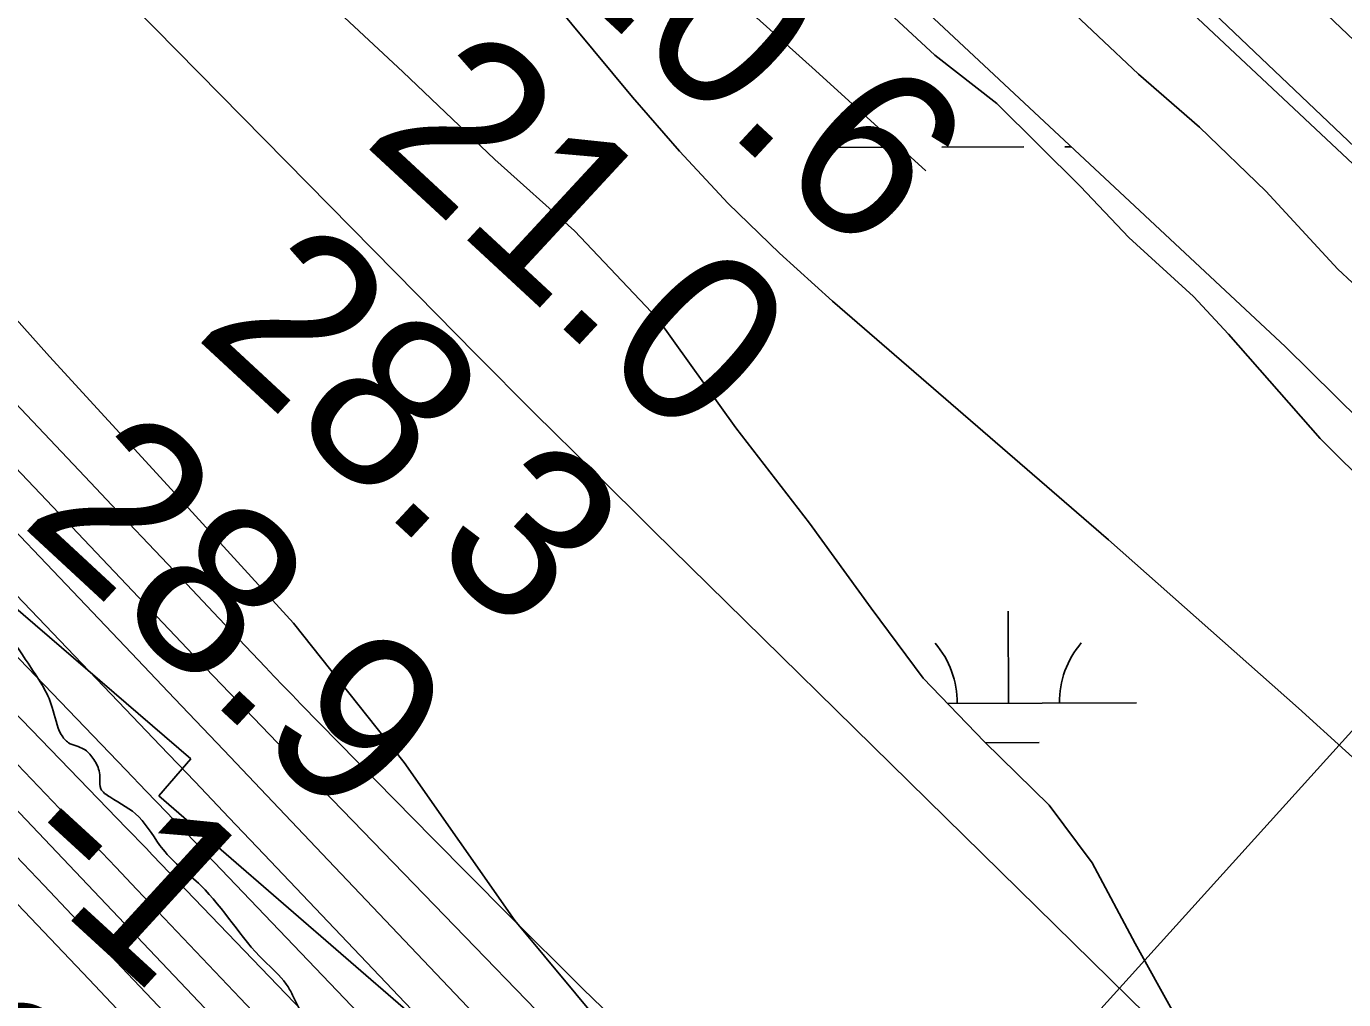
# Model space of a CAD drawing. Extents: x 3355677 to 3393573, y 612928 to 638357.
# Drawn here: x 3378130 to 3378644, y 618655 to 619035 of the extents above; entities that cross this region are included whole.
import ezdxf

# ---------------------------------------------------------------- set-up
doc = ezdxf.new("R2010")
doc.units = 0
for name, color, linetype in [('V-FLOD-BASE', 7, 'Continuous'), ('V-LEVE-TOET', 7, 'Continuous'), ('V-RIVR-EDGE', 7, 'Continuous'), ('V-RIVR-RANG', 7, 'Continuous'), ('V-RRAP-RVMT', 7, 'Continuous'), ('V-SITE-VEGE', 7, 'Continuous'), ('V-SURV-LINE', 7, 'Continuous'), ('V-TOPO-DPTH', 7, 'Continuous'), ('V-TOPO-MAJR', 7, 'Continuous'), ('V-TOPO-MINR', 7, 'Continuous'), ('V-TOPO-WATR', 7, 'Continuous'), ('V-WETL-SWMP', 7, 'Continuous')]:
    doc.layers.add(name, color=color, linetype=linetype)

msp = doc.modelspace()

# ---------------------------------------------------------------- linework, layer by layer
at = {"layer": 'V-FLOD-BASE'}
msp.add_lwpolyline([(3377527.06, 620096.26), (3377562.74, 620069.31), (3377606.15, 620033.35), (3377649.58, 619993.9), (3377770.8, 619874.81), (3377855.65, 619782.67), (3377939.06, 619696.8), (3378076.47, 619551.33), (3378130.47, 619491.75), (3378192.85, 619428.04), (3378323.92, 619293.69), (3378398.89, 619222.39), (3378555.85, 619067.99), (3378653.93, 618975.93), (3378718.38, 618915.01), (3378789.13, 618850.65), (3378852.2, 618788.34), (3378916.69, 618721.85), (3378903.81, 618662.56)], dxfattribs=at)
at = {"layer": 'V-LEVE-TOET'}
msp.add_lwpolyline([(3377806.33, 619791.77), (3377844.19, 619750.2), (3377891.88, 619698.23), (3377964.1, 619622.03), (3378007.56, 619576.32), (3378069.94, 619513.3), (3378109.91, 619470.34), (3378146.4, 619427.37), (3378165.32, 619408.67), (3378216.47, 619358.82), (3378273.96, 619298.56), (3378330.74, 619240.38), (3378376.96, 619201.64), (3378401.5, 619174.62), (3378446.36, 619129.61), (3378487.69, 619090.84), (3378532.55, 619046.53), (3378564.07, 619016.76), (3378587.89, 618996), (3378613.81, 618971.08), (3378641.86, 618940.59), (3378664.28, 618919.83)], dxfattribs=at)
at = {"layer": 'V-RIVR-EDGE'}
msp.add_spline([(3378516.49, 618361.05), (3378507.6, 618370.69), (3378490.73, 618386.23), (3378471.74, 618402.14), (3378446.08, 618427.92), (3378423.59, 618453.7), (3378402.15, 618477.72), (3378364.89, 618515.51), (3378349.43, 618530.35), (3378342.04, 618535.3), (3378334.65, 618539.2), (3378327.62, 618546.97), (3378322.71, 618554.38), (3378318.84, 618559.67), (3378306.54, 618572.39), (3378288.96, 618586.53), (3378281.23, 618596.41), (3378275.96, 618603.83), (3378258.04, 618621.84), (3378254.18, 618629.96), (3378247.86, 618638.78), (3378236.96, 618650.79), (3378233.81, 618657.14), (3378231.35, 618661.38), (3378222.57, 618670.56), (3378197.97, 618699.87), (3378183.21, 618714), (3378173.72, 618726.71), (3378162.47, 618734.49), (3378158.95, 618737.67), (3378158.61, 618741.54), (3378158.26, 618744.72), (3378155.81, 618749.66), (3378152.29, 618753.19), (3378146.31, 618755.67), (3378143.5, 618758.85), (3378140, 618769.43), (3378130.53, 618786.72), (3378121.05, 618799.43), (3378116.48, 618802.96), (3378111.54, 618803.33), (3378106.96, 618803.69), (3378107.68, 618808.27), (3378105.22, 618811.8), (3378096.08, 618818.87), (3378090.1, 618823.82), (3378078.84, 618830.54), (3378077.08, 618832.66), (3378071.83, 618844.3), (3378067.97, 618853.12), (3378067.98, 618856.29), (3378066.58, 618858.76), (3378058.13, 618863.01), (3378052.16, 618871.83), (3378044.1, 618888.77), (3378037.43, 618898.65), (3378027.59, 618911.01), (3378012.81, 618918.45), (3378000.84, 618924.11), (3377993.11, 618932.59), (3377988.55, 618941.06), (3377985.4, 618949.52), (3377982.24, 618954.46), (3377974.51, 618963.29), (3377969.24, 618967.89), (3377966.79, 618973.88), (3377960.81, 618977.77), (3377955.52, 618978.84), (3377954.83, 618983.07), (3377951.31, 618985.9), (3377937.58, 618991.22), (3377933.72, 618995.46), (3377918.25, 619012.76), (3377900.33, 619032.19), (3377899.99, 619037.47), (3377897.54, 619041.71), (3377893.67, 619045.59), (3377886.27, 619044.91), (3377882.39, 619044.92), (3377878.87, 619047.39), (3377875.72, 619053.74), (3377866.93, 619063.28), (3377843.02, 619083.78), (3377840.22, 619089.42), (3377839.18, 619096.12), (3377836.71, 619097.89), (3377833.19, 619098.25), (3377832.49, 619100.01), (3377831.44, 619103.89), (3377828.98, 619106.01), (3377820.18, 619110.97), (3377809.64, 619121.21), (3377795.58, 619135.69), (3377778.71, 619154.76), (3377773.79, 619160.41), (3377758.67, 619171.37), (3377751.64, 619178.79), (3377734.41, 619195.04), (3377715.08, 619215.53), (3377698.93, 619236.36), (3377689.44, 619246.6), (3377686.28, 619253.66), (3377675.73, 619259.67), (3377669.05, 619265.33), (3377666.24, 619269.92), (3377662.02, 619272.39), (3377656.38, 619274.17), (3377649.7, 619279.47), (3377628.6, 619296.08), (3377619.46, 619304.56), (3377610.32, 619314.45), (3377594.85, 619326.47), (3377585.71, 619336.01), (3377577.62, 619344.49), (3377561.44, 619355.45), (3377551.95, 619364.63), (3377544.22, 619374.17), (3377540.72, 619384.04), (3377539.32, 619385.81), (3377536.15, 619386.87), (3377528.75, 619389.01), (3377525.59, 619391.83), (3377523.49, 619398.53), (3377519.99, 619409.11), (3377509.1, 619421.12), (3377504.18, 619425.71), (3377489.74, 619431.04), (3377482.35, 619435.28), (3377478.49, 619440.93), (3377476.38, 619443.05), (3377471.46, 619446.94), (3377465.14, 619455.41), (3377463.39, 619460), (3377454.25, 619470.59), (3377432.47, 619495.66), (3377419.12, 619513.31), (3377396.28, 619540.15), (3377376.96, 619562.4), (3377360.09, 619581.12), (3377353.41, 619589.94), (3377348.5, 619598.76), (3377341.83, 619607.59), (3377323.55, 619623.49), (3377313.35, 619633.38), (3377305.61, 619638.33), (3377297.52, 619644.7), (3377297.53, 619647.87), (3377297.54, 619650.69), (3377294.03, 619656.69), (3377285.24, 619666.58), (3377279.28, 619677.16), (3377274.01, 619683.52), (3377265.56, 619688.47), (3377258.89, 619694.83), (3377253.62, 619705.06), (3377251.89, 619714.93), (3377248.03, 619720.93), (3377245.57, 619724.46), (3377241.7, 619727.64), (3377232.89, 619728.37), (3377223.38, 619730.86), (3377212.47, 619733.35), (3377204.37, 619737.6), (3377200.86, 619740.08), (3377195.22, 619741.15), (3377185.71, 619741.17), (3377172.33, 619748.61), (3377155.8, 619761.33), (3377143.16, 619778.28), (3377132.62, 619792.4), (3377131.93, 619797.33), (3377130.18, 619802.27), (3377123.51, 619811.1), (3377116.49, 619822.04), (3377110.17, 619832.98), (3377098.6, 619854.85), (3377095.09, 619862.97), (3377087.73, 619876.73), (3377081.41, 619884.85), (3377075.78, 619891.2), (3377063.5, 619909.91), (3377063.15, 619913.08), (3377058.59, 619921.55), (3377041.74, 619947.67), (3377035.78, 619957.9), (3377024.88, 619970.26), (3377017.51, 619982.26), (3377008.73, 619991.09), (3377000.99, 619999.22), (3376998.89, 620003.1), (3376997.85, 620008.39), (3376993.28, 620014.39), (3376981.69, 620029.57), (3376966.57, 620041.59), (3376947.93, 620056.08), (3376931.04, 620066.69), (3376914.5, 620075.54), (3376905.71, 620081.91), (3376896.22, 620095.67), (3376889.56, 620109.08), (3376877.63, 620128.14), (3376863.24, 620153.19), (3376850.61, 620175.78), (3376840.44, 620195.18), (3376834.13, 620206.12), (3376830.62, 620213.88), (3376827.11, 620219.88), (3376766.3, 620280.64), (3376733.96, 620311.73), (3376710.76, 620332.22), (3376680.51, 620356.61), (3376664.69, 620368.98), (3376652.37, 620376.06), (3376623.52, 620393.4), (3376605.58, 620405.78), (3376585.52, 620418.86), (3376578.14, 620424.17), (3376571.8, 620428.06), (3376565.46, 620427.02), (3376541.18, 620440.12), (3376536.96, 620446.47), (3376535.22, 620453.17), (3376537.71, 620461.97), (3376537.72, 620466.2), (3376535.61, 620469.03), (3376529.98, 620470.8), (3376523.63, 620470.11), (3376520.11, 620471.53), (3376509.21, 620481.07), (3376501.13, 620489.55), (3376495.52, 620499.78), (3376489.55, 620510.72), (3376487.1, 620514.95), (3376486.05, 620518.13), (3376484.29, 620520.6), (3376464.95, 620537.91), (3376449.83, 620547.47), (3376433.64, 620556.31), (3376408.32, 620577.17), (3376393.54, 620585.66), (3376376.29, 620593.81), (3376351.66, 620606.2), (3376335.11, 620613.29), (3376324.56, 620620.01), (3376307.31, 620625.34), (3376296.04, 620630.65), (3376270.36, 620648.34), (3376252.78, 620662.12), (3376242.94, 620672.72), (3376238.01, 620675.9), (3376233.43, 620676.62), (3376229.56, 620679.09), (3376210.93, 620695.35), (3376192.64, 620709.84), (3376157.47, 620736.71), (3376139.88, 620750.14), (3376127.93, 620761.8), (3376118.44, 620769.58), (3376106.12, 620776.3), (3376072.01, 620806.34), (3376048.47, 620834.23), (3376004.89, 620878.04), (3375983.1, 620902.76), (3375960.97, 620929.59), (3375953.95, 620939.83), (3375949.03, 620948.3), (3375944.83, 620957.82), (3375936.05, 620971.59), (3375912.87, 621001.6), (3375906.89, 621006.9), (3375899.52, 621016.43), (3375896.01, 621023.48), (3375881.26, 621042.55), (3375856.32, 621075.38), (3375835.59, 621097.28), (3375809.57, 621122.72), (3375786.01, 621142.15), (3375742.74, 621169.75), (3375706.5, 621193.09), (3375654.8, 621233.74), (3375605.57, 621273.68), (3375571.82, 621307.24), (3375559.88, 621321.37), (3375554.61, 621330.89), (3375550.75, 621336.89), (3375547.94, 621339.72), (3375541.25, 621342.56), (3375536.33, 621345.74), (3375533.51, 621347.86), (3375528.24, 621352.81), (3375524.03, 621359.16), (3375521.22, 621361.99), (3375518.76, 621365.16), (3375514.54, 621369.76), (3375499.05, 621375.43), (3375478.63, 621382.53), (3375451.52, 621393.17), (3375434.62, 621398.5), (3375424.77, 621404.51), (3375412.44, 621407.36), (3375405.76, 621410.55), (3375395.2, 621414.45), (3375385.69, 621417.29), (3375374.07, 621420.49), (3375363.5, 621420.87), (3375351.51, 621419.14), (3375336.69, 621411.07), (3375326.11, 621405.81), (3375315.54, 621405.48), (3375306.73, 621408.33), (3375297.58, 621412.93), (3375285.62, 621419.3), (3375281.41, 621425.65), (3375276.14, 621431.66), (3375271.91, 621433.78), (3375264.16, 621435.21), (3375259.93, 621435.22), (3375254.65, 621435.24), (3375251.48, 621435.24), (3375245.49, 621436.31), (3375239.86, 621437.74), (3375215.21, 621444.49), (3375187.39, 621452.67), (3375156.75, 621461.2), (3375150.77, 621464.74), (3375147.25, 621465.8), (3375142.67, 621466.87), (3375137.39, 621467.94), (3375132.1, 621468.31), (3375129.64, 621468.32), (3375105.35, 621477.18), (3375084.93, 621485.69), (3375080.36, 621489.23), (3375075.08, 621491.35), (3375067.33, 621492.43), (3375058.88, 621497.03), (3375037.06, 621506.95), (3374951.91, 621556.5), (3374890.69, 621595.76), (3374838.99, 621635), (3374815.41, 621649.51), (3374801.34, 621657.65)], degree=3, dxfattribs=at)
at = {"layer": 'V-RIVR-RANG'}
msp.add_line((3378769.29, 618895.28), (3378286.13, 618360.45), dxfattribs=at)
at = {"layer": 'V-RRAP-RVMT'}
for p, q in [((3378194.08, 618749.38), (3378112.77, 618819.29)), ((3378181.61, 618734.94), (3378194.08, 618749.38)), ((3378278.98, 618650.62), (3378181.61, 618734.94))]:
    msp.add_line(p, q, dxfattribs=at)
at = {"layer": 'V-SITE-VEGE'}
for p, q in [((3378453.02, 619053.45), (3378484.57, 619024.14)), ((3378484.57, 619024.14), (3378508.75, 619005.31)), ((3378508.75, 619005.31), (3378541.35, 618972.85)), ((3378138.9, 618906.52), (3378079.59, 618972.8)), ((3378541.35, 618972.85), (3378560.28, 618952.96)), ((3378560.28, 618952.96), (3378585.52, 618929.93)), ((3378585.52, 618929.93), (3378599.2, 618915.27)), ((3378599.2, 618915.27), (3378634.97, 618874.43)), ((3378185.01, 618856.22), (3378138.9, 618906.52)), ((3378634.97, 618874.43), (3378711.74, 618798.01)), ((3378234.13, 618802.36), (3378185.01, 618856.22)), ((3378277.3, 618747.88), (3378234.13, 618802.36)), ((3378320.51, 618686.26), (3378277.3, 618747.88)), ((3378364.86, 618632.97), (3378320.51, 618686.26))]:
    msp.add_line(p, q, dxfattribs=at)
at = {"layer": 'V-SURV-LINE'}
for points in [[(3378407.35, 619258.99), (3378910.2, 618780.85)], [(3378889.54, 618759.1), (3378386.69, 619237.24)]]:
    msp.add_lwpolyline(points, dxfattribs=at)
at = {"layer": 'V-TOPO-DPTH'}
for points in [[(3378514.15, 618361.04), (3378556.16, 618361.15), (3378222.56, 618712.12), (3378209.07, 618726.29), (3378195.58, 618740.46), (3378182.07, 618754.61), (3378168.56, 618768.76), (3377994.99, 618950.3), (3377937.03, 619010.72), (3377878.95, 619071.02), (3377820.68, 619131.14), (3377762.28, 619191.13), (3377673.92, 619281.62), (3377659.61, 619296.27), (3377645.29, 619310.92), (3377630.96, 619325.57), (3377616.64, 619340.21), (3377422.93, 619538.09), (3377378.33, 619584.6), (3377334.39, 619631.71), (3377291.44, 619679.73), (3377249.15, 619728.35), (3377196.86, 619789.73), (3376629.45, 620400.83)], [(3378476.02, 618360.94), (3378448.01, 618390.37), (3378375.02, 618467.18), (3378302.07, 618544.02), (3378204.39, 618646.98), (3378180.3, 618672.37), (3378156.2, 618697.74), (3378132.09, 618723.11), (3378107.97, 618748.46), (3378083.82, 618773.79), (3378059.62, 618799.07), (3378035.36, 618824.29), (3378011.06, 618849.47), (3377654.1, 619218.36), (3377630.45, 619242.73), (3377606.74, 619267.05), (3377582.95, 619291.29), (3377559.11, 619315.48), (3377535.23, 619339.63), (3377511.35, 619363.79), (3377487.48, 619387.94), (3377463.6, 619412.1), (3377132.12, 619747.52), (3377122.42, 619757.43)], [(3377466.88, 619440.83), (3377519.02, 619389.18), (3377617.86, 619291.46), (3377620.62, 619288.72), (3377623.38, 619285.98), (3377626.12, 619283.22), (3377628.86, 619280.46), (3377646.88, 619262.23), (3377658.6, 619250.33), (3377670.29, 619238.4), (3377681.95, 619226.43), (3377693.57, 619214.44), (3378168.96, 618722.35), (3378171.5, 618719.72), (3378174.03, 618717.08), (3378176.57, 618714.45), (3378179.1, 618711.81), (3378231.29, 618657.46), (3378259.89, 618627.62), (3378288.48, 618597.77), (3378317.03, 618567.88), (3378345.56, 618537.98), (3378514.15, 618361.04)], [(3377466.88, 619440.83), (3377519.02, 619389.18), (3377617.86, 619291.46), (3377620.62, 619288.72), (3377623.38, 619285.98), (3377626.12, 619283.22), (3377628.86, 619280.46), (3377646.88, 619262.23), (3377658.6, 619250.33), (3377670.29, 619238.4), (3377681.95, 619226.43), (3377693.57, 619214.44), (3378168.96, 618722.35), (3378171.5, 618719.72), (3378174.03, 618717.08), (3378176.57, 618714.45), (3378179.1, 618711.81), (3378231.29, 618657.46), (3378259.89, 618627.62), (3378288.48, 618597.77), (3378317.03, 618567.88), (3378345.56, 618537.98), (3378514.15, 618361.04)], [(3377424.98, 619418.97), (3377480.69, 619362.78), (3377549.54, 619293.5), (3377570.85, 619271.97), (3377592.09, 619250.38), (3377613.25, 619228.7), (3377634.34, 619206.95), (3377810.89, 619024.16), (3377865.93, 618966.98), (3377920.83, 618909.68), (3377975.55, 618852.2), (3378030.14, 618794.6), (3378108.77, 618711.35), (3378123.95, 618695.28), (3378139.13, 618679.22), (3378154.32, 618663.17), (3378169.52, 618647.12), (3378440.7, 618360.85), (3378476.02, 618360.94)], [(3378403.35, 618360.75), (3378440.7, 618360.85), (3378169.52, 618647.12), (3378154.32, 618663.17), (3378139.13, 618679.22), (3378123.95, 618695.28), (3378108.77, 618711.35), (3378030.14, 618794.6), (3377975.55, 618852.2), (3377920.83, 618909.68), (3377865.93, 618966.98), (3377810.89, 619024.16), (3377634.34, 619206.95), (3377613.25, 619228.7), (3377592.09, 619250.38), (3377570.85, 619271.97), (3377549.54, 619293.5), (3377480.69, 619362.78), (3377424.98, 619418.97)], [(3378514.15, 618361.04), (3378476.02, 618360.94), (3378448.01, 618390.37), (3378375.02, 618467.18), (3378302.07, 618544.02), (3378204.39, 618646.98), (3378180.3, 618672.37), (3378156.2, 618697.74), (3378132.09, 618723.11), (3378107.97, 618748.46), (3378083.82, 618773.79), (3378059.62, 618799.07), (3378035.36, 618824.29), (3378011.06, 618849.47), (3377654.1, 619218.36), (3377630.45, 619242.73), (3377606.74, 619267.05), (3377582.95, 619291.29), (3377559.11, 619315.48), (3377535.23, 619339.63), (3377511.35, 619363.79), (3377487.48, 619387.94), (3377463.6, 619412.1)]]:
    msp.add_lwpolyline(points, dxfattribs=at)
at = {"layer": 'V-TOPO-MAJR'}
for points in [[(3377459.24, 619914.42), (3377734.01, 619507.13), (3377754.34, 619482.62), (3377774.97, 619458.38), (3377796.06, 619434.54), (3377817.47, 619410.97), (3377857.4, 619367.85), (3377899.2, 619323.12), (3377941.27, 619278.65), (3377983.75, 619234.56), (3378026.5, 619190.72), (3378282.27, 618930.82), (3378305.25, 618907.59), (3378328.31, 618884.43), (3378351.49, 618861.4), (3378374.74, 618838.44), (3378830.9, 618390.45)], [(3378663.12, 618361.43), (3378407.35, 618601.79), (3378377.18, 618630.5), (3378347.25, 618659.46), (3378317.69, 618688.79), (3378288.37, 618718.37), (3378237.08, 618770.77), (3378233.59, 618774.34), (3378230.12, 618777.93), (3378226.67, 618781.53), (3378223.22, 618785.14), (3378205.02, 618804.34), (3378192.49, 618817.56), (3378179.96, 618830.79), (3378167.43, 618844.02), (3378154.91, 618857.25), (3377684.22, 619355.18), (3377683.75, 619355.71), (3377683.49, 619356.05), (3377683.28, 619356.35), (3377683.18, 619356.5), (3377261.04, 619886.42)]]:
    msp.add_lwpolyline(points, dxfattribs=at)
at = {"layer": 'V-TOPO-MINR'}
for points in [[(3378556.16, 618361.15), (3378222.56, 618712.12), (3378209.07, 618726.29), (3378195.58, 618740.46), (3378182.07, 618754.61), (3378168.56, 618768.76), (3377994.99, 618950.3), (3377937.03, 619010.72), (3377878.95, 619071.02), (3377820.68, 619131.14), (3377762.28, 619191.13), (3377673.92, 619281.62), (3377659.61, 619296.27), (3377645.29, 619310.92), (3377630.96, 619325.57), (3377616.64, 619340.21), (3377422.93, 619538.09), (3377378.33, 619584.6), (3377334.39, 619631.71), (3377291.44, 619679.73), (3377249.15, 619728.35), (3377196.86, 619789.73), (3376629.45, 620400.83)], [(3378578.79, 618361.21), (3378245.37, 618712.28), (3378226.14, 618732.52), (3378206.91, 618752.75), (3378187.66, 618772.97), (3378168.42, 618793.19), (3378094.01, 618871.31), (3378037.48, 618930.53), (3377980.87, 618989.65), (3377924.12, 619048.65), (3377867.29, 619107.57), (3377685.68, 619295.39), (3377671.55, 619310.05), (3377657.44, 619324.74), (3377643.38, 619339.48), (3377629.34, 619354.24), (3377562.86, 619424.41), (3377516.06, 619474.68), (3377469.88, 619525.5), (3377209.73, 619831.83)], [(3378458.22, 618360.9), (3378169.4, 618665.56), (3378158.53, 618677.02), (3378147.67, 618688.49), (3378136.8, 618699.95), (3378125.94, 618711.41), (3378068.6, 618771.89), (3378029.01, 618813.54), (3377989.33, 618855.11), (3377949.53, 618896.56), (3377909.65, 618937.94), (3377649.23, 619207.33), (3377624.32, 619233.01), (3377599.33, 619258.63), (3377574.25, 619284.15), (3377549.11, 619309.61), (3377519.93, 619339.05), (3377480.17, 619379.2), (3377440.45, 619419.39), (3377400.77, 619459.63), (3377361.13, 619499.9), (3377132.43, 619732.5), (3377119.18, 619746.11), (3377106.02, 619759.8)], [(3378476.02, 618360.94), (3378448.01, 618390.37), (3378375.02, 618467.18), (3378302.07, 618544.02), (3378204.39, 618646.98), (3378180.3, 618672.37), (3378156.2, 618697.74), (3378132.09, 618723.11), (3378107.97, 618748.46), (3378083.82, 618773.79), (3378059.62, 618799.07), (3378035.36, 618824.29), (3378011.06, 618849.47), (3377654.1, 619218.36), (3377630.45, 619242.73), (3377606.74, 619267.05), (3377582.95, 619291.29), (3377559.11, 619315.48), (3377535.23, 619339.63), (3377511.35, 619363.79), (3377487.48, 619387.94), (3377463.6, 619412.1), (3377132.12, 619747.52), (3377122.42, 619757.43)], [(3378535.19, 618361.1), (3378520.91, 618376.1), (3378436.87, 618464.25), (3378352.79, 618552.36), (3378200.38, 618711.98), (3378192.48, 618720.25), (3378184.57, 618728.52), (3378176.66, 618736.78), (3378168.74, 618745.03), (3377845.68, 619081.34), (3377810.63, 619117.69), (3377775.49, 619153.95), (3377740.21, 619190.07), (3377704.84, 619226.1), (3377650.67, 619281.08), (3377642.3, 619289.54), (3377633.9, 619297.97), (3377625.47, 619306.36), (3377617.01, 619314.73), (3377168.34, 619756.44)], [(3378440.7, 618360.85), (3378169.52, 618647.12), (3378154.32, 618663.17), (3378139.13, 618679.22), (3378123.95, 618695.28), (3378108.77, 618711.35), (3378030.14, 618794.6), (3377975.55, 618852.2), (3377920.83, 618909.68), (3377865.93, 618966.98), (3377810.89, 619024.16), (3377634.34, 619206.95), (3377613.25, 619228.7), (3377592.09, 619250.38), (3377570.85, 619271.97), (3377549.54, 619293.5), (3377480.69, 619362.78), (3377424.98, 619418.97)], [(3378615.55, 618361.31), (3378568.88, 618406.97), (3378480.45, 618495.72), (3378392.77, 618585.21), (3378237.33, 618745.87), (3378227.94, 618755.62), (3378218.55, 618765.37), (3378209.2, 618775.16), (3378199.86, 618784.96), (3378149.9, 618837.52), (3378115.58, 618873.6), (3378081.23, 618909.65), (3378046.85, 618945.67), (3378012.45, 618981.67), (3377684.91, 619324.09)], [(3378494.43, 618360.99), (3378310.42, 618553.87), (3378286.11, 618579.37), (3378261.81, 618604.88), (3378237.54, 618630.4), (3378213.28, 618655.94), (3378181.15, 618689.78), (3378172.96, 618698.4), (3378164.76, 618707.02), (3378156.55, 618715.63), (3378148.33, 618724.24), (3378140.11, 618732.83), (3378131.87, 618741.42), (3378123.61, 618749.98), (3378115.34, 618758.54), (3377630.34, 619259.23), (3377622.34, 619267.46)], [(3378480.97, 618979.02), (3378437.92, 619018.19), (3378426.49, 619028.53), (3378415.02, 619038.82), (3378403.49, 619049.04), (3378391.91, 619059.21), (3378380.14, 619069.13), (3378368.15, 619078.77), (3378355.83, 619087.99), (3378343.29, 619096.92), (3378296.9, 619128.78), (3378287.46, 619129.28), (3378281.11, 619126.96), (3378279.38, 619120.43), (3378280.74, 619111.08), (3378366.54, 619007.73), (3378384.9, 618986.69), (3378403.92, 618966.3), (3378423.92, 618946.87), (3378444.57, 618928.08), (3378552.28, 618834.87), (3378626.58, 618769.2), (3378699.95, 618702.53)]]:
    msp.add_lwpolyline(points, dxfattribs=at)
at = {"layer": 'V-TOPO-WATR'}
msp.add_lwpolyline([(3378514.15, 618361.04), (3378345.56, 618537.98), (3378317.03, 618567.88), (3378288.48, 618597.77), (3378259.89, 618627.62), (3378231.29, 618657.46), (3378179.1, 618711.81), (3378176.57, 618714.45), (3378174.03, 618717.08), (3378171.5, 618719.72), (3378168.96, 618722.35), (3377693.57, 619214.44), (3377681.95, 619226.43), (3377670.29, 619238.4), (3377658.6, 619250.33), (3377646.88, 619262.23), (3377628.86, 619280.46), (3377626.12, 619283.22), (3377623.38, 619285.98), (3377620.62, 619288.72), (3377617.86, 619291.46), (3377519.02, 619389.18), (3377466.88, 619440.83)], dxfattribs=at)
at = {"layer": 'V-WETL-SWMP'}
for p, q in [((3378439.28, 618988.14), (3378471.28, 618988.23)), ((3378487.28, 618988.27), (3378519.28, 618988.35)), ((3378535.28, 618988.39), (3378537.85, 618988.4)), ((3378513.25, 618771.09), (3378513.16, 618807.09)), ((3378489.56, 618771.03), (3378563.25, 618771.22)), ((3378504.42, 618755.64), (3378525.29, 618755.69))]:
    msp.add_line(p, q, dxfattribs=at)
for points in [[(3378176.24, 619326.23), (3378621.46, 618910.3), (3378660.37, 618871.85)], [(3378644.96, 618564.14), (3378622.75, 618597.32), (3378594.6, 618627.5), (3378577.8, 618650.01), (3378562.77, 618677.29), (3378545.92, 618708.72), (3378529.12, 618731.23), (3378503.98, 618756.07), (3378480.03, 618780.92), (3378459.64, 618808.17), (3378435.64, 618841.35), (3378406.85, 618878.66), (3378376.25, 618921.32), (3378343.91, 618955.63), (3378312.8, 618983.41), (3378276.9, 619017.71), (3378244.58, 619047.86), (3378195.57, 619084.45), (3378161.49, 619112.81), (3378132.75, 619141.2), (3378092.08, 619177.25), (3378045.46, 619212.08), (3378016.17, 619233.32), (3377976.68, 619270.57)]]:
    msp.add_lwpolyline(points, dxfattribs=at)
for centre, start, end in [((3378458.01, 618771.42), 359.3782, 40.9218), ((3378568.49, 618771.71), 139.3782, 180.9218)]:
    msp.add_arc(centre, 35.25, start, end, dxfattribs=at)

# ---------------------------------------------------------------- texts
at = {"layer": 'V-RIVR-RANG'}
for s, rotation, p in [('20.6', 317.1883, (3378328.99, 619063.17)), ('21.0', 317.1883, (3378260.44, 618990.36)), ('28.3', 317.1883, (3378194.79, 618914.86)), ('28.9', 317.1883, (3378126.82, 618841.51)), ('-1', 317.4718, (3378120.39, 618710.92)), ('-39', 317.4718, (3378018.4, 618668.77))]:
    msp.add_text(s, height=67, rotation=rotation, dxfattribs=at).set_placement(p)

doc.saveas('drawing.dxf')
